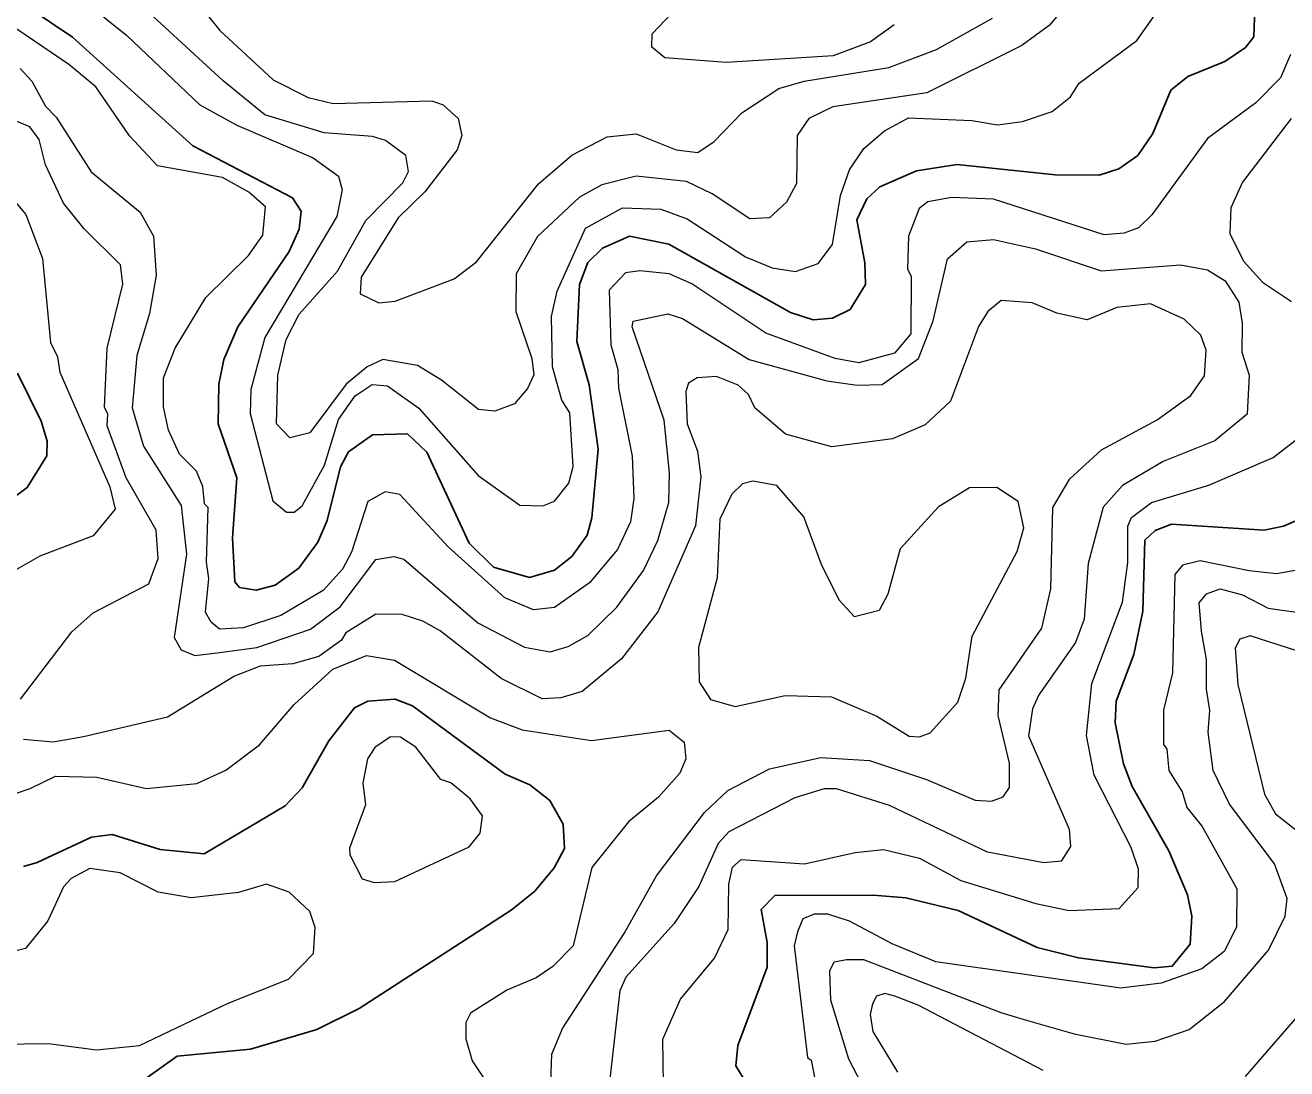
# Model space of a CAD drawing. Extents: x 673.6 to 698.9, y 7012 to 7040.1.
# Drawn here: x 688.374 to 689.533, y 7013.769 to 7014.728 of the extents above; entities that cross this region are included whole.
import ezdxf

# ---------------------------------------------------------------- set-up
doc = ezdxf.new("R2010")
doc.units = 0
doc.header["$LTSCALE"] = 0.032
doc.layers.add('1', color=7, linetype='Continuous', lineweight=25)
doc.layers.add('2', color=7, linetype='Continuous', lineweight=13)

msp = doc.modelspace()

# ---------------------------------------------------------------- linework, layer by layer
at = {"layer": '1'}
for points in [[(689.5038, 7014.743), (689.5029, 7014.717), (689.4952, 7014.7074), (689.4765, 7014.6946), (689.4425, 7014.6808), (689.4267, 7014.668), (689.4103, 7014.6283), (689.3963, 7014.608), (689.3789, 7014.596), (689.3608, 7014.5902), (689.3205, 7014.5903), (689.2306, 7014.6), (689.1932, 7014.5942), (689.1593, 7014.5794), (689.1474, 7014.5682), (689.1383, 7014.5489), (689.1455, 7014.5096), (689.1461, 7014.4896), (689.132, 7014.4666), (689.1159, 7014.4587), (689.0982, 7014.4571), (689.0774, 7014.4638), (688.9655, 7014.5268), (688.9294, 7014.5341), (688.9047, 7014.5231), (688.8911, 7014.5099), (688.8835, 7014.4895), (688.881, 7014.4374), (688.8925, 7014.3974), (688.9006, 7014.3383), (688.8947, 7014.2754), (688.8905, 7014.2595), (688.8764, 7014.2399), (688.8606, 7014.2272), (688.8376, 7014.2205), (688.8046, 7014.2301), (688.7822, 7014.2519), (688.7433, 7014.3357), (688.7255, 7014.3524), (688.6932, 7014.3516), (688.6713, 7014.3359), (688.664, 7014.3221), (688.6516, 7014.2729), (688.6431, 7014.2528), (688.6256, 7014.229), (688.604, 7014.2135), (688.5864, 7014.2089), (688.5712, 7014.2112), (688.567, 7014.2164), (688.5646, 7014.257), (688.5686, 7014.312), (688.5514, 7014.3617), (688.5523, 7014.3982), (688.5568, 7014.4207), (688.5696, 7014.4508), (688.6169, 7014.5199), (688.6259, 7014.5405), (688.6277, 7014.5569), (688.6198, 7014.5692), (688.5283, 7014.617), (688.4178, 7014.7168), (688.3767, 7014.7444)], [(688.3672, 7014.4081), (688.389, 7014.3642), (688.3943, 7014.3456), (688.3942, 7014.3323), (688.376, 7014.3031), (688.317, 7014.2595)], [(689.0493, 7013.7357), (689.0272, 7013.772), (689.0291, 7013.7906), (689.0559, 7013.8625), (689.0559, 7013.8851), (689.0503, 7013.9156), (689.0629, 7013.9283), (689.1535, 7013.9287), (689.1833, 7013.9261), (689.2314, 7013.9145), (689.304, 7013.8805), (689.3419, 7013.8711), (689.4115, 7013.862), (689.4281, 7013.8633), (689.4446, 7013.8837), (689.4461, 7013.9094), (689.4422, 7013.9291), (689.4248, 7013.9693), (689.3911, 7014.0284), (689.3834, 7014.0494), (689.3757, 7014.0869), (689.3765, 7014.1069), (689.3928, 7014.1497), (689.4011, 7014.1895), (689.4029, 7014.2548), (689.4123, 7014.2636), (689.4273, 7014.2695), (689.5124, 7014.264), (689.5302, 7014.2677), (689.6814, 7014.3324)], [(688.3726, 7013.9551), (688.3852, 7013.9586), (688.4352, 7013.9819), (688.4543, 7013.9844), (688.4984, 7013.9705), (688.5386, 7013.9665), (688.613, 7014.0108), (688.6286, 7014.0273), (688.6531, 7014.0705), (688.6769, 7014.1008), (688.689, 7014.1069), (688.7143, 7014.1086), (688.7301, 7014.1026), (688.8152, 7014.0399), (688.8379, 7014.0299), (688.8563, 7014.0155), (688.8684, 7013.9939), (688.8698, 7013.9715), (688.8601, 7013.9538), (688.8426, 7013.9323), (688.8208, 7013.915), (688.6812, 7013.8247), (688.6423, 7013.8052), (688.5814, 7013.7873), (688.5139, 7013.7808), (688.4819, 7013.758)]]:
    msp.add_lwpolyline(points, dxfattribs=at)
at = {"layer": '2'}
for points in [[(688.513, 7014.7732), (688.5532, 7014.7231), (688.6022, 7014.6776), (688.6343, 7014.6615), (688.6571, 7014.6559), (688.7478, 7014.6583), (688.7583, 7014.6546), (688.7721, 7014.6421), (688.7755, 7014.6264), (688.7712, 7014.6133), (688.7415, 7014.5748), (688.7168, 7014.551), (688.6829, 7014.4964), (688.6821, 7014.4811), (688.6993, 7014.4729), (688.7143, 7014.4743), (688.7683, 7014.4949), (688.7888, 7014.5105), (688.8458, 7014.5822), (688.8763, 7014.6084), (688.9088, 7014.6254), (688.9356, 7014.6279), (688.9722, 7014.6134), (688.9922, 7014.6108), (689.0073, 7014.621), (689.0327, 7014.6474), (689.0666, 7014.6698), (689.09, 7014.6765), (689.1676, 7014.689), (689.2115, 7014.7054), (689.2628, 7014.7344)], [(689.1727, 7014.7283), (689.1507, 7014.7125), (689.1165, 7014.6996), (689.0181, 7014.6937), (688.962, 7014.6977), (688.9501, 7014.7078), (688.9502, 7014.7199), (688.9972, 7014.7695)], [(688.4333, 7014.7459), (688.4675, 7014.7183), (688.5348, 7014.6547), (688.5686, 7014.6361), (688.6389, 7014.6059), (688.6621, 7014.5893), (688.6655, 7014.5767), (688.6606, 7014.5521), (688.5943, 7014.441), (688.5816, 7014.3933), (688.581, 7014.3712), (688.6018, 7014.2908), (688.6142, 7014.2804), (688.6214, 7014.2806), (688.6287, 7014.2864), (688.6491, 7014.3237), (688.662, 7014.3657), (688.6774, 7014.3874), (688.693, 7014.3979), (688.7071, 7014.3967), (688.736, 7014.3759), (688.7903, 7014.3143), (688.8287, 7014.2868), (688.8497, 7014.2862), (688.8606, 7014.2905), (688.8737, 7014.3072), (688.8776, 7014.3223), (688.8745, 7014.3716), (688.8674, 7014.3833), (688.8588, 7014.414), (688.8579, 7014.4603), (688.8629, 7014.4834), (688.889, 7014.5414), (688.9229, 7014.5602), (688.9581, 7014.5589), (688.9823, 7014.5501), (689.036, 7014.5152), (689.0605, 7014.505), (689.0818, 7014.5015), (689.1027, 7014.5089), (689.1159, 7014.5265), (689.1232, 7014.5713), (689.1316, 7014.5951), (689.1447, 7014.6147), (689.1638, 7014.6308), (689.1857, 7014.6428), (689.2438, 7014.6403), (689.2675, 7014.6362), (689.2905, 7014.6395), (689.3177, 7014.6486), (689.3346, 7014.662), (689.3426, 7014.6745), (689.3955, 7014.7138), (689.4117, 7014.7368)], [(689.331, 7014.7462), (689.3151, 7014.7277), (689.2898, 7014.7092), (689.2027, 7014.6656), (689.1163, 7014.6527), (689.0941, 7014.6422), (689.0835, 7014.6266), (689.0829, 7014.5825), (689.0738, 7014.5653), (689.0581, 7014.5508), (689.0401, 7014.55), (689.0055, 7014.573), (688.9819, 7014.5843), (688.9356, 7014.5891), (688.904, 7014.5811), (688.8836, 7014.5698), (688.845, 7014.5337), (688.8254, 7014.4993), (688.8251, 7014.4649), (688.8396, 7014.4216), (688.8415, 7014.4068), (688.8358, 7014.394), (688.8238, 7014.38), (688.8057, 7014.3733), (688.7908, 7014.3749), (688.7568, 7014.4019), (688.7346, 7014.4151), (688.7029, 7014.4208), (688.6883, 7014.4141), (688.6691, 7014.3981), (688.6358, 7014.3535), (688.6173, 7014.3487), (688.6051, 7014.3615), (688.6065, 7014.4065), (688.614, 7014.4392), (688.6259, 7014.4624), (688.6612, 7014.502), (688.6873, 7014.5484), (688.7213, 7014.5829), (688.7263, 7014.5934), (688.7238, 7014.6082), (688.7054, 7014.6219), (688.6932, 7014.6255), (688.6489, 7014.6291), (688.5943, 7014.6456), (688.556, 7014.6767), (688.4916, 7014.7362)], [(688.5121, 7014.4311), (688.5403, 7014.4777), (688.5793, 7014.5162), (688.5927, 7014.535), (688.5949, 7014.561), (688.5798, 7014.5745), (688.5555, 7014.5878), (688.4957, 7014.5985), (688.47, 7014.6262), (688.4391, 7014.6712), (688.4144, 7014.6918), (688.3665, 7014.7241)], [(689.5367, 7014.7009), (689.5276, 7014.6796), (689.5047, 7014.6566), (689.4603, 7014.6239), (689.4093, 7014.5535), (689.3969, 7014.5417), (689.384, 7014.5368), (689.3654, 7014.5352), (689.2638, 7014.5679), (689.2253, 7014.5695), (689.2035, 7014.5655), (689.1955, 7014.5594), (689.1857, 7014.5339), (689.1849, 7014.5036), (689.1881, 7014.4972), (689.188, 7014.4444), (689.1728, 7014.4265), (689.14, 7014.4176), (689.1184, 7014.4216), (689.0548, 7014.4449), (688.9866, 7014.4901), (688.9658, 7014.4993), (688.9388, 7014.5022), (688.9258, 7014.5005), (688.9106, 7014.4845), (688.9122, 7014.4341), (688.9187, 7014.4115), (688.9192, 7014.3944), (688.9318, 7014.3318), (688.9335, 7014.2931), (688.9302, 7014.2716), (688.9185, 7014.2461), (688.8926, 7014.2157), (688.8605, 7014.1929), (688.8412, 7014.1908), (688.8149, 7014.2018), (688.7629, 7014.2488), (688.7183, 7014.2966), (688.705, 7014.2992), (688.6891, 7014.2904), (688.674, 7014.2437), (688.6658, 7014.2282), (688.648, 7014.2086), (688.609, 7014.1856), (688.5749, 7014.1743), (688.5528, 7014.1729), (688.5451, 7014.1793), (688.5399, 7014.1887), (688.543, 7014.2196), (688.5408, 7014.2347), (688.5423, 7014.2849), (688.5391, 7014.2881), (688.5374, 7014.3042), (688.5315, 7014.3181)], [(688.3695, 7014.688), (688.3803, 7014.6763), (688.3929, 7014.6534), (688.4026, 7014.6433), (688.435, 7014.5932), (688.48, 7014.5561), (688.4922, 7014.5339), (688.4947, 7014.4982), (688.4884, 7014.4631), (688.4767, 7014.4245), (688.4725, 7014.3762), (688.4829, 7014.341), (688.5177, 7014.2865), (688.5225, 7014.2418), (688.5111, 7014.1653), (688.5175, 7014.154), (688.5302, 7014.1488), (688.5506, 7014.1513), (688.5871, 7014.1563), (688.6364, 7014.1729), (688.6635, 7014.1935), (688.6963, 7014.2371), (688.713, 7014.2399), (688.722, 7014.2372), (688.7902, 7014.1787), (688.8329, 7014.1564), (688.8564, 7014.1523), (688.873, 7014.1572), (688.8911, 7014.1672), (688.9179, 7014.1931), (688.9422, 7014.2268), (688.9556, 7014.2545), (688.9655, 7014.2895), (688.9663, 7014.3165), (688.9614, 7014.365), (688.9319, 7014.4507), (688.9328, 7014.456), (688.9647, 7014.4626), (688.9781, 7014.4585), (689.0395, 7014.4206), (689.1107, 7014.4012), (689.1386, 7014.3971), (689.1616, 7014.3979), (689.1948, 7014.4218), (689.2085, 7014.4563), (689.2217, 7014.5131), (689.2392, 7014.5287), (689.2637, 7014.5309), (689.3024, 7014.5225), (689.3628, 7014.5022), (689.4357, 7014.5078), (689.4604, 7014.5032), (689.4768, 7014.4929), (689.4891, 7014.4735), (689.4924, 7014.454), (689.4919, 7014.4274), (689.4988, 7014.4065), (689.4968, 7014.3704), (689.4673, 7014.3459), (689.4197, 7014.3271), (689.3823, 7014.3051), (689.3646, 7014.2851), (689.3509, 7014.2332), (689.347, 7014.1823), (689.3392, 7014.1609), (689.3054, 7014.1126), (689.2998, 7014.0997), (689.296, 7014.075), (689.3334, 7013.9894), (689.3345, 7013.9734), (689.3259, 7013.9598), (689.31, 7013.9583), (689.2583, 7013.9681), (689.1683, 7014.0111), (689.1196, 7014.0264), (689.1082, 7014.0264), (689.0814, 7014.0182), (689.0207, 7013.9869), (689.0109, 7013.9762), (688.993, 7013.9367), (688.9704, 7013.9026), (688.926, 7013.8534), (688.9205, 7013.8407), (688.9106, 7013.7544)], [(688.3699, 7014.1086), (688.4172, 7014.1707), (688.4366, 7014.1881), (688.488, 7014.2148), (688.4964, 7014.2379), (688.4946, 7014.2639), (688.4669, 7014.3121), (688.4496, 7014.3598), (688.4503, 7014.3705), (688.4471, 7014.3769), (688.4495, 7014.4311), (688.4641, 7014.4899), (688.4618, 7014.5076), (688.4283, 7014.5409), (688.4096, 7014.5644), (688.393, 7014.5997), (688.3871, 7014.6227), (688.3784, 7014.6344), (688.355, 7014.6443)], [(689.5372, 7014.6422), (689.4927, 7014.5836), (689.482, 7014.5602), (689.4809, 7014.5364), (689.4936, 7014.511), (689.511, 7014.4917), (689.5376, 7014.4739)], [(688.3526, 7014.5806), (688.3748, 7014.554), (688.3902, 7014.5136), (688.3975, 7014.4364), (688.404, 7014.4232), (688.4061, 7014.409), (688.4521, 7014.3039), (688.4569, 7014.2832), (688.4368, 7014.2589), (688.3877, 7014.24), (688.3576, 7014.2229)], [(688.8571, 7013.7572), (688.858, 7013.7827), (688.8678, 7013.8063), (688.9244, 7013.8934), (688.9541, 7013.9465), (688.9982, 7014.0047), (689.0198, 7014.0247), (689.0581, 7014.0447), (689.1051, 7014.0551), (689.15, 7014.0524), (689.2023, 7014.0349), (689.2471, 7014.0158), (689.262, 7014.015), (689.2727, 7014.019), (689.2786, 7014.0276), (689.2786, 7014.0498), (689.268, 7014.0938), (689.269, 7014.1174), (689.3082, 7014.1739), (689.3164, 7014.2102), (689.3182, 7014.2848), (689.334, 7014.311), (689.3631, 7014.3379), (689.4143, 7014.3652), (689.4452, 7014.3877), (689.4576, 7014.4058), (689.4593, 7014.4293), (689.4543, 7014.443), (689.439, 7014.4578), (689.4081, 7014.4718), (689.3772, 7014.4685), (689.3498, 7014.4571), (689.3221, 7014.4634), (689.2993, 7014.4728), (689.2708, 7014.4749), (689.2587, 7014.4649)], [(689.2587, 7014.4649), (689.2499, 7014.4511), (689.2242, 7014.3825), (689.201, 7014.3608), (689.1709, 7014.348), (689.1152, 7014.3405)], [(688.5315, 7014.3181), (688.5161, 7014.3338), (688.506, 7014.3559), (688.5013, 7014.3774), (688.5013, 7014.404), (688.5121, 7014.4311)], [(689.1152, 7014.3405), (689.0727, 7014.3521), (689.0445, 7014.3764), (689.0389, 7014.3886), (689.0293, 7014.3972), (689.0094, 7014.4052), (688.9917, 7014.4038), (688.9836, 7014.3991), (688.9812, 7014.3912), (688.9823, 7014.3616), (688.9919, 7014.3365), (688.9951, 7014.3131), (688.9902, 7014.268), (688.9555, 7014.1888), (688.9222, 7014.1458), (688.8859, 7014.1158), (688.8665, 7014.11), (688.8491, 7014.1089), (688.8116, 7014.1277), (688.7554, 7014.1716), (688.7397, 7014.1805), (688.7205, 7014.1865), (688.6964, 7014.1867), (688.6687, 7014.1697), (688.6649, 7014.163), (688.6439, 7014.148), (688.62, 7014.1412), (688.5901, 7014.139), (688.5667, 7014.1298), (688.5049, 7014.0923), (688.4277, 7014.0742), (688.3999, 7014.0691), (688.3726, 7014.0717)], [(688.9607, 7013.7548), (688.9599, 7013.7963), (688.9763, 7013.8332), (689.0076, 7013.8708), (689.0202, 7013.8972), (689.0207, 7013.9388), (689.0242, 7013.9544), (689.0321, 7013.9615), (689.0903, 7013.9575), (689.1367, 7013.9679), (689.1627, 7013.9705), (689.1957, 7013.9626), (689.2337, 7013.9422), (689.3027, 7013.9209), (689.3334, 7013.9147), (689.3794, 7013.9164), (689.3967, 7013.9358), (689.3969, 7013.9526), (689.3902, 7013.9726), (689.3562, 7014.0389), (689.3494, 7014.0753), (689.3542, 7014.1231), (689.3822, 7014.1977), (689.3871, 7014.2344), (689.3872, 7014.2677), (689.3907, 7014.2756), (689.4089, 7014.2895), (689.4616, 7014.3054), (689.5207, 7014.3308), (689.5777, 7014.3748)], [(689.5462, 7014.2277), (689.5239, 7014.2237), (689.4986, 7014.2265), (689.4536, 7014.2358), (689.4376, 7014.2319), (689.4305, 7014.2232), (689.4282, 7014.1329), (689.4201, 7014.0987), (689.4201, 7014.067), (689.4231, 7014.0628), (689.4249, 7014.0432), (689.4372, 7014.0235), (689.4415, 7014.0092), (689.4555, 7013.9916), (689.4873, 7013.9344), (689.4871, 7013.8992), (689.4758, 7013.8768), (689.4551, 7013.8609), (689.4178, 7013.8478), (689.3809, 7013.8431), (689.2107, 7013.8675), (689.1707, 7013.8839), (689.1315, 7013.9048), (689.1117, 7013.9113), (689.0991, 7013.9113), (689.0887, 7013.9068), (689.0837, 7013.8951), (689.0806, 7013.882), (689.093, 7013.7794), (689.0962, 7013.777), (689.1004, 7013.757)], [(689.5166, 7013.8783), (689.5319, 7013.9095), (689.5335, 7013.9256), (689.5219, 7013.9574), (689.4807, 7014.0122), (689.4656, 7014.0433), (689.4611, 7014.0783), (689.4625, 7014.0982), (689.4595, 7014.1179), (689.4594, 7014.1451), (689.4549, 7014.1712), (689.4528, 7014.1972), (689.4595, 7014.2054), (689.4721, 7014.2102), (689.4926, 7014.2046), (689.5161, 7014.1922), (689.5486, 7014.1876)], [(689.5683, 7014.1448), (689.4996, 7014.1668), (689.49, 7014.1637), (689.4858, 7014.1557), (689.4882, 7014.1221), (689.5127, 7014.0214), (689.5228, 7014.0035), (689.5487, 7013.9831)], [(688.3398, 7014.0136), (688.3788, 7014.0267), (688.4021, 7014.038), (688.4401, 7014.0372), (688.4857, 7014.0268), (688.5318, 7014.0311), (688.5585, 7014.0436), (688.5894, 7014.0669), (688.6215, 7014.1039), (688.6568, 7014.1364), (688.6879, 7014.1488), (688.7136, 7014.1446), (688.8017, 7014.0916), (688.8307, 7014.0805), (688.8944, 7014.0709)], [(688.8944, 7014.0709), (688.9659, 7014.0803), (688.9796, 7014.0691), (688.9811, 7014.0538), (688.9756, 7014.0408), (688.9562, 7014.0187)], [(688.9562, 7014.0187), (688.9286, 7013.996), (688.8949, 7013.9541), (688.8777, 7013.8821), (688.859, 7013.8632), (688.8438, 7013.8527), (688.8168, 7013.8415), (688.7834, 7013.8203), (688.7792, 7013.8118), (688.7791, 7013.7967), (688.785, 7013.7764), (688.808, 7013.742)], [(688.3284, 7013.7914), (688.3958, 7013.7923), (688.4397, 7013.7865), (688.4793, 7013.7905), (688.5607, 7013.8294), (688.6163, 7013.8515), (688.6391, 7013.875), (688.6408, 7013.899), (688.6358, 7013.9137), (688.6169, 7013.9315), (688.596, 7013.9388), (688.5703, 7013.9311), (688.5268, 7013.9262), (688.4963, 7013.9313), (688.4615, 7013.9492), (688.4336, 7013.9532), (688.4165, 7013.9439), (688.4095, 7013.9362), (688.395, 7013.9052), (688.3744, 7013.8798), (688.3439, 7013.872)], [(689.3378, 7013.8012), (689.3856, 7013.7918), (689.4123, 7013.7945), (689.4435, 7013.8054), (689.4761, 7013.8311), (689.5166, 7013.8783)], [(689.1465, 7013.7479), (689.1309, 7013.7779), (689.1144, 7013.8322), (689.1135, 7013.8591), (689.1175, 7013.8673), (689.1289, 7013.8696), (689.1445, 7013.8696), (689.2706, 7013.8209), (689.2951, 7013.8136), (689.3378, 7013.8012)], [(689.3096, 7013.7677), (689.1945, 7013.8277), (689.1731, 7013.8358), (689.1639, 7013.8383), (689.1564, 7013.8358), (689.1528, 7013.8288), (689.1505, 7013.8189), (689.153, 7013.8034), (689.1756, 7013.7662)], [(689.5529, 7013.829), (689.495, 7013.7621)]]:
    msp.add_lwpolyline(points, dxfattribs=at)
for points in [[(689.122, 7014.1997), (689.1057, 7014.2323), (689.0896, 7014.2762), (689.0647, 7014.3051), (689.0428, 7014.309), (689.0333, 7014.3066), (689.0235, 7014.2971), (689.0125, 7014.2741), (689.0099, 7014.2203), (688.9927, 7014.1562), (688.9933, 7014.1246), (689.0037, 7014.1085), (689.0265, 7014.1021), (689.0723, 7014.112), (689.115, 7014.1109), (689.1567, 7014.0932), (689.1865, 7014.0748), (689.196, 7014.0742), (689.2056, 7014.0778), (689.2312, 7014.106), (689.2383, 7014.128), (689.2441, 7014.1666), (689.2857, 7014.2443), (689.2917, 7014.2661), (689.2866, 7014.2904), (689.2668, 7014.3033), (689.2419, 7014.3029), (689.2132, 7014.2854), (689.1782, 7014.2467), (689.1668, 7014.2052), (689.1587, 7014.1903), (689.1361, 7014.1843)], [(688.783, 7014.0172), (688.7654, 7014.0318), (688.7562, 7014.0348), (688.7332, 7014.0647), (688.7189, 7014.0737), (688.71, 7014.074), (688.6956, 7014.0644), (688.6886, 7014.0539), (688.6846, 7014.0317), (688.6869, 7014.0117), (688.6722, 7013.9719), (688.6725, 7013.9656), (688.6838, 7013.9436), (688.695, 7013.9402), (688.7138, 7013.9411), (688.7822, 7013.9731), (688.7922, 7013.9856), (688.7945, 7014.0015)]]:
    msp.add_lwpolyline(points, close=True, dxfattribs=at)

doc.saveas('drawing.dxf')
